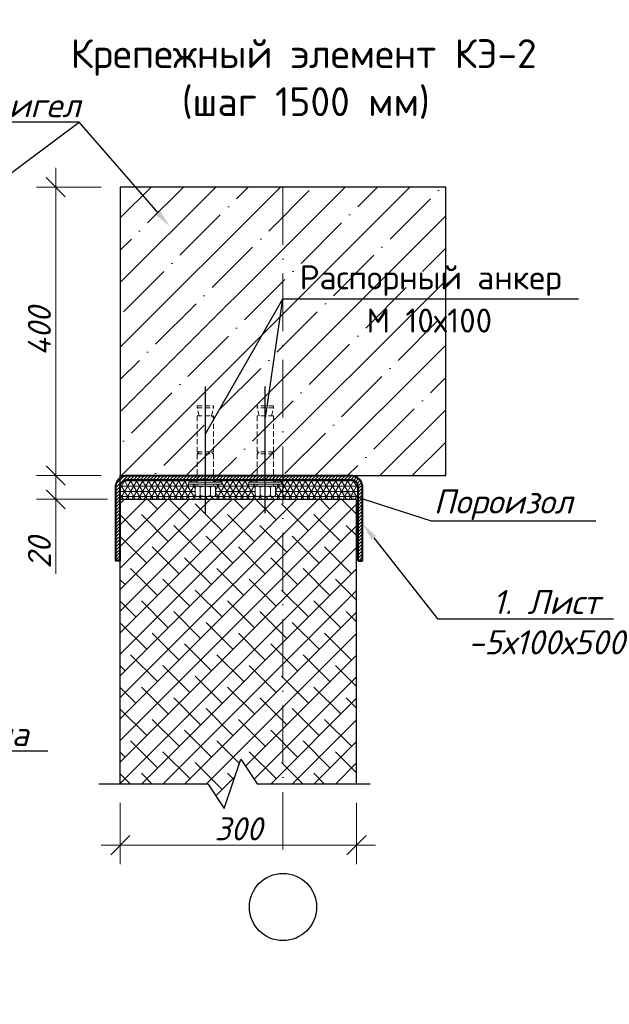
# Model space of a CAD drawing. Header units: millimetres. Extents: x 363306 to 7757304, y 1022887 to 1207196.
# Tile 314 of 656: x 1387425 to 1393567, y 1071800 to 1082055. Entities that reach past the tile are written whole.
import ezdxf
from ezdxf import colors
from ezdxf.entities.mleader import LeaderData, LeaderLine
from ezdxf.math import Vec2, Vec3

# ---------------------------------------------------------------- set-up
doc = ezdxf.new("R2010")
doc.units = ezdxf.units.MM
for name, pattern in [('20121203_alternatif_6$0$CURRENT_NRL LANDSCAPE_LOWER$0${ Leader Line}', [0]), ('ACAD_ISO10W100', [18, 12, -3, 0, -3]), ('HIDDEN', [0.375, 0.25, -0.125])]:
    doc.linetypes.add(name, pattern=pattern)
for name, color, linetype, lineweight in [('.', 7, 'Continuous', 15), ('k-devor 300', 250, '20121203_alternatif_6$0$CURRENT_NRL LANDSCAPE_LOWER$0${ Leader Line}', 30), ('shtrihovay', 202, 'HIDDEN', 13), ('выноски', 170, 'Continuous', 15), ('Линия ОС', 22, 'ACAD_ISO10W100', 9)]:
    doc.layers.add(name, color=color, linetype=linetype, lineweight=lineweight)
for name, color, linetype in [('0 @ 100', 7, 'Continuous'), ('kcd_tx', 7, 'Continuous'), ('shtrixovka', 7, 'Continuous'), ('Оси', 7, 'Continuous'), ('Штрих', 7, 'Continuous')]:
    doc.layers.add(name, color=color, linetype=linetype)
doc.styles.add('iso', font='isocpeur.TTF')
doc.styles.add('ISOCPEUR', font='isocpeur.TTF')
doc.styles.get("Standard").update_dxf_attribs({"font": 'isocpeui.ttf'})
doc.styles.add('ГОСТ 2.304', font='isocpeui.ttf')
doc.dimstyles.new('Санжар', dxfattribs={"dimtxt": 240, "dimasz": 200, "dimexe": 200, "dimexo": 200, "dimgap": 50, "dimtad": 1, "dimdec": 0, "dimtxsty": 'Standard', "dimblk": 'OBLIQUE', "dimcen": 2.5, "dimdle": 200, "dimclrd": 152, "dimclre": 152, "dimclrt": 152, "dimadec": 0, "dimazin": 0, "dimtfac": 1, "dimtdec": 0, "dimtmove": 0, "dimatfit": 3, "dimldrblk": 'OBLIQUE', "dimfxl": 0, "dimlwd": 0, "dimlwe": 0, "dimarcsym": 0})

# ---------------------------------------------------------------- blocks, each defined once
blk = doc.blocks.new('10')
at = {"ltscale": 0.5, "elevation": 592373653.4}
for points in [[(5406740.6, 185990.9), (5406740.6, 185830.9), (5406730.6, 185830.9), (5406730.6, 185990.9)], [(5406750.6, 185950.9), (5406750.6, 185870.9), (5406740.6, 185870.9), (5406740.6, 185950.9)]]:
    blk.add_lwpolyline(points, close=True, dxfattribs=at)
for points in [[(5406795.6, 185960.9), (5406755.6, 185960.9)], [(5406795.6, 185935.9), (5406755.6, 185935.9)], [(5406800.6, 185873.4), (5406800.6, 185948.4)], [(5406795.6, 185885.9), (5406755.6, 185885.9)], [(5406795.6, 185860.9), (5406755.6, 185860.9)]]:
    blk.add_lwpolyline(points, dxfattribs=at)
at = {"ltscale": 0.5}
for centre, radius, start, end in [((5406768.7, 185948.4, 592373653.4), 18.1, 136.3972, 223.6028), ((5406815.6, 185910.9, 592373653.4), 65, 157.3801, 202.6199), ((5406782.5, 185948.4, 592373653.4), 18.1, 316.3972, 43.6028), ((5406735.6, 185910.9, 592373653.4), 65, 337.3801, 22.6199), ((5406768.7, 185873.4, 592373653.4), 18.1, 136.3972, 223.6028), ((5406782.5, 185873.4, 592373653.4), 18.1, 316.3972, 43.6028)]:
    blk.add_arc(centre, radius, start, end, dxfattribs=at)
at = {"layer": 'shtrihovay', "ltscale": 100, "elevation": 592373653.4}
for points in [[(5406408.6, 185940.9), (5406368.6, 185950.9), (5406358.6, 185950.9)], [(5406358.6, 185950.9), (5406358.6, 185870.9)], [(5406368.6, 185950.9), (5406368.6, 185870.9)], [(5406583.6, 185950.9), (5406408.6, 185950.9)], [(5406408.6, 185950.9), (5406408.6, 185870.9)], [(5406730.6, 185950.9), (5406577.6, 185950.9)], [(5406583.6, 185950.9), (5406583.6, 185870.9)], [(5406593.6, 185950.9), (5406583.6, 185940.9)], [(5406593.6, 185950.9), (5406593.6, 185870.9)], [(5406408.6, 185880.9), (5406368.6, 185870.9), (5406358.6, 185870.9)], [(5406593.6, 185870.9), (5406583.6, 185880.9)], [(5406583.6, 185870.9), (5406408.6, 185870.9)], [(5406730.6, 185870.9), (5406577.6, 185870.9)]]:
    blk.add_lwpolyline(points, dxfattribs=at)
at = {"layer": 'Оси', "ltscale": 50}
blk.add_line((5406881.3, 185910.9, 592373653.4), (5406266, 185910.9, 592373653.4), dxfattribs=at)
blk = doc.blocks.new('_Oblique')
at = {"color": 0, "linetype": 'ByBlock', "lineweight": -2}
blk.add_line((-0.5, -0.5), (0.5, 0.5), dxfattribs=at)
blk = doc.blocks.new('*D1074')
at = {"layer": 'Defpoints', "color": 0, "lineweight": 25, "transparency": 16777216}
for p in [(1388473, 1080311), (1387800, 1077307), (1388473, 1077307)]:
    blk.add_point(p, dxfattribs=at)
at = {"layer": 'kcd_tx', "lineweight": 0, "transparency": 16777216}
for p, q in [((1387800, 1080511), (1387800, 1077107)), ((1388273, 1080311), (1387600, 1080311)), ((1388273, 1077307), (1387600, 1077307))]:
    blk.add_line(p, q, dxfattribs=at)
at = {"layer": 'kcd_tx', "lineweight": 0, "transparency": 16777216, "xscale": 200, "yscale": 200, "zscale": 200}
for p, rotation in [((1387800, 1080311), 90), ((1387800, 1077307), 270)]:
    blk.add_blockref('_Oblique', p, dxfattribs=dict(at, rotation=rotation))
at = {"layer": 'kcd_tx', "lineweight": 0, "transparency": 16777216, "insert": (1387630, 1078809), "char_height": 240, "attachment_point": 5, "rotation": 90, "bg_fill": 3, "box_fill_scale": 1.1, "bg_fill_color": 256, "bg_fill_true_color": 13158600, "bg_fill_transparency": 0}
blk.add_mtext('400', dxfattribs=at)
blk = doc.blocks.new('*D1075')
at = {"layer": 'Defpoints', "color": 0, "lineweight": 25, "transparency": 16777216}
for p in [(1388473, 1077307), (1387800, 1077060), (1388541, 1077060)]:
    blk.add_point(p, dxfattribs=at)
at = {"layer": 'kcd_tx', "lineweight": 0, "transparency": 16777216}
for p, q in [((1387800, 1077507), (1387800, 1076860)), ((1388273, 1077307), (1387600, 1077307)), ((1388341, 1077060), (1387600, 1077060)), ((1387800, 1076285), (1387800, 1077060))]:
    blk.add_line(p, q, dxfattribs=at)
at = {"layer": 'kcd_tx', "lineweight": 0, "transparency": 16777216, "xscale": 200, "yscale": 200, "zscale": 200}
for p, rotation in [((1387800, 1077307), 90), ((1387800, 1077060), 270)]:
    blk.add_blockref('_Oblique', p, dxfattribs=dict(at, rotation=rotation))
at = {"layer": 'kcd_tx', "lineweight": 0, "transparency": 16777216, "insert": (1387630, 1076503), "char_height": 240, "attachment_point": 5, "rotation": 90, "bg_fill": 3, "box_fill_scale": 1.1, "bg_fill_color": 256, "bg_fill_true_color": 13158600, "bg_fill_transparency": 0}
blk.add_mtext('20', dxfattribs=at)
blk = doc.blocks.new('*D1076')
at = {"layer": 'Defpoints', "color": 0, "lineweight": 25, "transparency": 16777216}
for p in [(1388473, 1074098), (1390933, 1074098), (1390933, 1073458)]:
    blk.add_point(p, dxfattribs=at)
at = {"layer": 'kcd_tx', "lineweight": 0, "transparency": 16777216}
for p, q in [((1388473, 1073898), (1388473, 1073258)), ((1390933, 1073898), (1390933, 1073258)), ((1388273, 1073458), (1391133, 1073458))]:
    blk.add_line(p, q, dxfattribs=at)
at = {"layer": 'kcd_tx', "lineweight": 0, "transparency": 16777216, "xscale": 200, "yscale": 200, "zscale": 200, "rotation": 180}
blk.add_blockref('_Oblique', (1388473, 1073458), dxfattribs=at)
at = {"layer": 'kcd_tx', "lineweight": 0, "transparency": 16777216, "xscale": 200, "yscale": 200, "zscale": 200}
blk.add_blockref('_Oblique', (1390933, 1073458), dxfattribs=at)
at = {"layer": 'kcd_tx', "lineweight": 0, "transparency": 16777216, "insert": (1389703, 1073628), "char_height": 240, "attachment_point": 5, "bg_fill": 3, "box_fill_scale": 1.1, "bg_fill_color": 256, "bg_fill_true_color": 13158600, "bg_fill_transparency": 0}
blk.add_mtext('300', dxfattribs=at)

msp = doc.modelspace()

# ---------------------------------------------------------------- hatches: boundary and pattern name
at = {"layer": '.'}
h = msp.add_hatch(dxfattribs=at)
h.set_pattern_fill('NET3', scale=17.124815)
h.set_pattern_definition([(0, (-1497753.693, 994769.607), (0, 54.3712887), []), (60, (-1497753.693, 994769.607), (-47.0869173, 27.1856444), []), (120, (-1497753.693, 994769.607), (-47.0869173, -27.1856444), [])])
edge = h.paths.add_edge_path()
edge.add_line((1388468.655, 1077190.059), (1388468.655, 1077060.264))
edge.add_line((1388468.655, 1077060.264), (1389359.158, 1077060.264))
edge.add_line((1389359.158, 1077060.264), (1389359.158, 1077088.506))
edge.add_line((1389359.158, 1077088.506), (1389278.885, 1077088.506))
edge.add_arc((1389278.885, 1077127.304), 38.798, 226.397181, 270, ccw=False)
edge.add_line((1389252.127, 1077099.209), (1389252.127, 1077184.833))
edge.add_arc((1389278.885, 1077156.737), 38.798, 97.9281418, 133.602819, ccw=False)
edge.add_line((1389273.533, 1077195.165), (1389273.533, 1077216.942))
edge.add_line((1389273.533, 1077216.942), (1389187.909, 1077216.942))
edge.add_line((1389187.909, 1077216.942), (1389187.909, 1077238.348))
edge.add_line((1389187.909, 1077238.348), (1389273.533, 1077238.348))
edge.add_line((1389273.533, 1077238.348), (1389273.533, 1077259.973))
edge.add_line((1389273.533, 1077259.973), (1388538.57, 1077259.973))
edge.add_arc((1388545.066, 1077183.562), 76.687, 94.8595256, 172.0568822)
edge = h.paths.add_edge_path()
edge.add_arc((1389903.563, 1077156.737), 38.798, 97.9281418, 133.602819, ccw=False)
edge.add_line((1389898.211, 1077195.165), (1389898.211, 1077216.942))
edge.add_line((1389898.211, 1077216.942), (1389812.587, 1077216.942))
edge.add_line((1389812.587, 1077216.942), (1389812.587, 1077238.348))
edge.add_line((1389812.587, 1077238.348), (1389898.211, 1077238.348))
edge.add_line((1389898.211, 1077238.348), (1389898.211, 1077259.973))
edge.add_line((1389898.211, 1077259.973), (1389444.782, 1077259.973))
edge.add_line((1389444.782, 1077259.973), (1389444.782, 1077238.348))
edge.add_line((1389444.782, 1077238.348), (1389530.406, 1077238.348))
edge.add_line((1389530.406, 1077238.348), (1389530.406, 1077216.942))
edge.add_line((1389530.406, 1077216.942), (1389444.782, 1077216.942))
edge.add_line((1389444.782, 1077216.942), (1389444.782, 1077195.165))
edge.add_arc((1389439.43, 1077156.737), 38.798, 46.397181, 82.0718582, ccw=False)
edge.add_line((1389466.188, 1077184.833), (1389466.188, 1077099.209))
edge.add_arc((1389439.43, 1077127.304), 38.798, 270, 313.602819, ccw=False)
edge.add_line((1389439.43, 1077088.506), (1389359.158, 1077088.506))
edge.add_line((1389359.158, 1077088.506), (1389359.158, 1077060.264))
edge.add_line((1389359.158, 1077060.264), (1389983.835, 1077060.264))
edge.add_line((1389983.835, 1077060.264), (1389983.835, 1077088.506))
edge.add_line((1389983.835, 1077088.506), (1389903.563, 1077088.506))
edge.add_arc((1389903.563, 1077127.304), 38.798, 226.397181, 270, ccw=False)
edge.add_line((1389876.805, 1077099.209), (1389876.805, 1077184.833))
edge = h.paths.add_edge_path()
edge.add_arc((1390874.349, 1077183.562), 76.687, 4.8595256, 85.1404744)
edge.add_line((1390880.845, 1077259.973), (1390069.459, 1077259.973))
edge.add_line((1390069.459, 1077259.973), (1390069.459, 1077238.348))
edge.add_line((1390069.459, 1077238.348), (1390155.084, 1077238.348))
edge.add_line((1390155.084, 1077238.348), (1390155.084, 1077216.942))
edge.add_line((1390155.084, 1077216.942), (1390069.459, 1077216.942))
edge.add_line((1390069.459, 1077216.942), (1390069.459, 1077195.165))
edge.add_arc((1390064.108, 1077156.737), 38.798, 46.397181, 82.0718582, ccw=False)
edge.add_line((1390090.865, 1077184.833), (1390090.865, 1077099.209))
edge.add_arc((1390064.108, 1077127.304), 38.798, 270, 313.602819, ccw=False)
edge.add_line((1390064.108, 1077088.506), (1389983.835, 1077088.506))
edge.add_line((1389983.835, 1077088.506), (1389983.835, 1077060.264))
edge.add_line((1389983.835, 1077060.264), (1390950.76, 1077060.264))
edge.add_line((1390950.76, 1077060.264), (1390950.76, 1077190.059))
at = {"layer": 'shtrixovka', "lineweight": 9, "true_color": 0xae4f24}
h = msp.add_hatch(dxfattribs=at)
h.set_pattern_fill('ANSI38', color=34, scale=50)
h.set_pattern_definition([(45, (-77614.96, -92272.53), (-112.253202, 112.253202), []), (135, (-77614.96, -92272.53), (-336.759605, 112.253202), [396.875, -238.125])])
h.paths.add_polyline_path([(1388472.767, 1077060.295), (1388472.767, 1076911.228), (1388472.767, 1074098.003), (1389384.573, 1074098.003), (1389555.822, 1073841.131), (1389727.07, 1074354.875), (1389898.318, 1074098.003), (1390932.534, 1074097.988), (1390932.534, 1077060.279)])
h.paths.add_polyline_path([(1390932.534, 1077060.279), (1390932.534, 1074097.988), (1390932.534, 1077060.279), (1389913.481, 1077060.264)], flags=17)
at = {"layer": 'выноски', "lineweight": 25}
h = msp.add_hatch(dxfattribs=at)
h.set_pattern_fill('LINE', scale=7.641093, angle=45)
h.set_pattern_definition([(45, (-1679568.312, 1459177.863), (-17.15474216, 17.15474216), [])])
edge = h.paths.add_edge_path()
edge.add_line((1390950.76, 1077190.059), (1390950.76, 1076419.453))
edge.add_line((1390950.76, 1076419.453), (1390996.606, 1076419.453))
edge.add_line((1390996.606, 1076419.453), (1390996.606, 1077191.777))
edge.add_arc((1390874.349, 1077183.562), 122.533, 3.8439529, 86.1560471)
edge.add_line((1390882.563, 1077305.82), (1388536.851, 1077305.82))
edge.add_arc((1388545.066, 1077183.562), 122.533, 93.8439529, 183.8439529)
edge.add_line((1388422.809, 1077175.348), (1388422.809, 1076419.453))
edge.add_line((1388422.809, 1076419.453), (1388468.655, 1076419.453))
edge.add_line((1388468.655, 1076419.453), (1388468.655, 1077177.066))
edge.add_arc((1388545.066, 1077183.562), 76.687, 94.8595256, 184.8595256, ccw=False)
edge.add_line((1388538.57, 1077259.973), (1390880.845, 1077259.973))
edge.add_arc((1390874.349, 1077183.562), 76.687, 4.8595256, 85.1404744, ccw=False)
at = {"layer": 'Штрих', "lineweight": 9, "ltscale": 100}
h = msp.add_hatch(dxfattribs=at)
h.set_pattern_fill('ANSI35', color=252, scale=75, style=0)
h.set_pattern_definition([(45, (68406.7, -741174.56), (-336.7596, 336.7596), []), (45, (68743.45, -741174.56), (-336.7596, 336.7596), [595.3125, -119.0625, 0, -119.0625])])
edge = h.paths.add_edge_path()
edge.add_line((1391862.504, 1077306.861), (1391862.504, 1080311.494))
edge.add_line((1391862.504, 1080311.494), (1388472.767, 1080311.494))
edge.add_line((1388472.767, 1080311.494), (1388472.767, 1077306.861))
edge.add_line((1388472.767, 1077306.861), (1391834.652, 1077306.861))

# ---------------------------------------------------------------- linework, layer by layer
at = {"color": 5, "lineweight": 40}
for p, q in [((1388468.655, 1076419.453), (1388422.809, 1076419.453)), ((1390950.76, 1076419.453), (1390996.606, 1076419.453))]:
    msp.add_line(p, q, dxfattribs=at)
at = {"lineweight": 25}
for points in [[(1389359.158, 1077740.319), (1390167.635, 1079146.083)], [(1389983.835, 1077906.354), (1390167.635, 1079146.083)], [(1390167.635, 1079146.083), (1393246.423, 1079146.083)]]:
    msp.add_lwpolyline(points, dxfattribs=at)
at = {"color": 5, "lineweight": 40}
for points in [[(1390882.563, 1077305.82), (1388536.851, 1077305.82)], [(1388422.809, 1077191.777), (1388422.809, 1076419.453)], [(1388468.655, 1077190.059), (1388468.655, 1076419.453)], [(1390880.845, 1077259.973), (1388538.57, 1077259.973)], [(1390950.76, 1076419.453), (1390950.76, 1077190.059)], [(1390996.606, 1076419.453), (1390996.606, 1077191.777)]]:
    msp.add_lwpolyline(points, dxfattribs=at)
msp.add_lwpolyline([(1388250.345, 1074098.003), (1389384.573, 1074098.003), (1389555.822, 1073841.131), (1389727.07, 1074354.875), (1389898.318, 1074098.003), (1391075.995, 1074098.003)])
for centre, radius, start, end in [((1388545.066, 1077183.562), 122.533, 86.1560471, 183.8439529), ((1390874.349, 1077183.562), 122.533, 356.1560471, 93.8439529), ((1388545.066, 1077183.562), 76.687, 85.1404745, 184.8595255), ((1390874.349, 1077183.562), 76.687, 355.1404745, 94.8595256)]:
    msp.add_arc(centre, radius, start, end, dxfattribs=at)
at = {"layer": 'k-devor 300', "color": 7, "lineweight": 30, "ltscale": 20}
msp.add_lwpolyline([(1391862.504, 1077306.861), (1391862.504, 1080311.494), (1388472.767, 1080311.494), (1388472.767, 1077306.861)], close=True, dxfattribs=at)
for points in [[(1388472.767, 1077060.264), (1388472.767, 1077306.861)], [(1388472.767, 1077060.264), (1390934.927, 1077060.264)], [(1388472.767, 1074098.003), (1388472.767, 1077060.264)], [(1390932.534, 1074098.003), (1390932.534, 1077060.264)]]:
    msp.add_lwpolyline(points, dxfattribs=at)
msp.add_circle((1390167.635, 1072813.148), 350, dxfattribs=at)
at = {"layer": 'Линия ОС', "color": 244, "linetype": 'ACAD_ISO10W100', "lineweight": 9, "ltscale": 50, "true_color": 0x991b1e}
msp.add_lwpolyline([(1390167.635, 1080311.494), (1390167.635, 1073163.148)], dxfattribs=at)

# ---------------------------------------------------------------- block references
at = {"layer": 'выноски', "yscale": 2.140601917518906, "zscale": 2.140601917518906}
for p, xscale, rotation in [((1787320.463, 12650896.261), -2.140601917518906, 90), ((992022.53, 12650896.261), 2.140601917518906, 270)]:
    msp.add_blockref('10', p, dxfattribs=dict(at, xscale=xscale, rotation=rotation))

# ---------------------------------------------------------------- texts
at = {"lineweight": 9, "attachment_point": 1, "style": 'iso'}
for s, insert, char_height, width in [('\\pi1764.372;{\\fISOCPEUR|b0|i1|c204|p34;Примерных вид для\\P\\pi488.236;стена монтажа (Газоблок)}', (954613.151, 1083015.009), 400, 9717.00309), ('\\pi1764.372;{\\fISOCPEUR|b0|i1|c204|p34;Примерных вид для\\P\\pi488.236;стена монтажа (Газоблок)}', (999613.151, 1083015.009), 400, 9717.00309), ('\\pi1764.372;{\\fISOCPEUR|b0|i1|c204|p34;Примерных вид для\\P\\pi488.236;стена монтажа (Газоблок)}', (1044613.151, 1083015.009), 400, 9717.00309), ('\\pi457.168;{\\LГоризонтальная} \\P\\pi1121.108;сетка ГС-2', (1374921.9, 1081456.843), 400, 5098.88054), ('\\pi457.16754;{\\LГоризонтальная} \\P\\pi1088.83421;сетка ГС-3', (1375420.972, 1075790.643), 400, 5098.88054), ('\\pi457.168;{\\LГоризонтальная} \\P\\pi1088.684;сетка ГС-1', (1226021.103, 1074406.224, 0), 300, 5098.88054), ('\\pi457.168;{\\LГоризонтальная} \\P\\pi1088.684;сетка ГС-1', (1135481.247, 1074142.755, 0), 300, 5098.88054), ('\\pi457.168;{\\LГоризонтальная} \\P\\pi1088.684;сетка ГС-1', (1270481.247, 1074142.755, 0), 300, 5098.88054)]:
    msp.add_mtext(s, dxfattribs=dict(at, insert=insert, char_height=char_height, width=width))
at = {"lineweight": 25, "char_height": 250, "attachment_point": 1}
for s, insert, width in [('\\fISOCPEUR|b0|i0|c0|p34;\\W1.0000000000;\\T1.0000000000;\\o\\lРаспорный анкер', (1390342.635, 1079496.083), 2775), ('\\fISOCPEUR|b0|i0|c0|p34;\\W1.0000000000;\\T1.0000000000;\\o\\lМ 10х100', (1391037.522, 1079046.083), 1425)]:
    msp.add_mtext(s, dxfattribs=dict(at, insert=insert, width=width))
at = {"layer": '0 @ 100', "color": 7, "insert": (761996.908, 1075986.433), "char_height": 318.940213, "width": 19697.5359, "attachment_point": 4, "style": 'ГОСТ 2.304'}
msp.add_mtext('\\pi5457.36288;{\\fISOCPEUR|b1|i1|c204|p34;Характеристика участка строительства:\\P\\pi0;\\P}Расчетная зимняя температура воздух 15 °С.\\PСкоростной напор ветра   - 38кг/м2.\\PВес снегового покрова    - 50кг/м2.\\PКлассификация зданий по функциональной пожарной опасности - Ф 4.1 \\PКоэффициент надежности по назначению - 0.95\\P\\P^IПроектом разработано подъёмник для мало мобильных граждан населения грузоподъемностью 250 кг. скоростью 0,25 см/с. Двери шахт подъёмника противопожарные с пределом огнестойкости El 30. Подъёмники оборудованы кабинами габаритами 1500х1500 мм, ширина дверей кабины обеспечивает проезд инвалидной коляски. Для экстренных случаев подъёмник оснащен дополнительным аккумулятором и механическим спуском для безопасного спуска пассажира в нулевую отметку. Так же в дверях подъёмника установлены замки датчики которые открываются с ключевыми картами, чтобы открыть двери подъёмника.\\P^IС внешней и внутренней стороны наружных стен предусмотрено обшивка из аквапанелей толщиной 12,5мм с утеплением из минераловатной ваты на кварцевой основе, А =0,040 Вт/мС, толщиной 100мм. (по теплотехническому расчету). Наружная отделка из органическое стекло.\\P^IПодрядчик обязан предоставить заказчику сертификаты соответствия и пожарной безопасности на фасадную систему и все применяемые в данной системе материалы и изделия.\\PКонструкции, изделия и материалы применены по действующим стандартам, ТУ, сертификатам. На путях эвакуации используются отделочные материалы, соответствующие требованиям п. 5.25 ШНК 2.01.02-04.\\PОтделка стен с внутренней стороны окраска водоэмульсионными красками светлых тонов. Во внутренней и наружной отделке использованы современные отделочные материалы используемые на территории Республики Узбекистан.\\P^IКрыша - скатная из металлических профилированных листов с полимерными покрытиями с обеих сторон толщ.0,55мм по металлическим конструкциям.\\P^IПо периметру наружных стен устраивается бетонная отмостка. Бетон кл.В 7,5 шириной 1000 мм, толщиной 50 мм по гравийному основанию толщиной 100 мм -150 мм.\\P^IВсе строительно-монтажные работы вести согласно указаний соответствующих строительных норм и проекта производства работ (П.П.Р.) на основании ШНК 3.01.01 - 03 и КМК 3.01.02 - 00.', dxfattribs=at)

# ---------------------------------------------------------------- leaders
ml = msp.add_multileader_mtext('Standard')
ml.set_content('{\\fISOCPEUR|b0|i1|c204|p34;Ригел}', color=256, style='ISOCPEUR')
ml.set_leader_properties()
ml.build(insert=Vec2(0, 0))
ml.multileader.update_dxf_attribs({"text_left_attachment_type": 6, "text_right_attachment_type": 6, "dogleg_length": 0.209, "arrow_head_size": 188.682, "scale": 100})
ctx = ml.context
ctx.base_point, ctx.scale, ctx.char_height, ctx.arrow_head_size, ctx.landing_gap_size, ctx.plane_origin = Vec3(1387117.127, 1080988.906), 100, 251.57628, 188.682, 0, Vec3(1385571.669, 1082352.357)
ctx.left_attachment, ctx.right_attachment, ctx.text_align_type = 6, 6, 1
notes = []
notes.append((ctx, [(1, (1, 1, 0), (1388043.023, 1080988.906), (-1, 0), 0.209, [(0, [(1386451.85, 1079801.039)], 0, []), (1, [(1388989.587, 1079899.695)], 0, [])])]))
ctx.mtext.insert, ctx.mtext.alignment, ctx.mtext.flow_direction = Vec3(1387579.97, 1081290.797), 2, 5
ml = msp.add_multileader_mtext('Standard')
ml.set_content('{\\fISOCPEUR|b0|i1|c204|p34;Пороизол}', color=256, style='ISOCPEUR')
ml.set_leader_properties()
ml.build(insert=Vec2(0, 0))
ml.multileader.update_dxf_attribs({"text_left_attachment_type": 6, "text_right_attachment_type": 6, "dogleg_length": 0.208, "arrow_head_size": 188.682, "scale": 100})
ctx = ml.context
ctx.base_point, ctx.scale, ctx.char_height, ctx.arrow_head_size, ctx.landing_gap_size, ctx.plane_origin = Vec3(1391731.283, 1076835.071, 1268036178.448), 100, 251.57628, 188.682, 0, Vec3(1394349.256, 1077368.755, 1268036178.448)
ctx.left_attachment, ctx.right_attachment, ctx.text_align_type = 6, 6, 1
notes.append((ctx, [(1, (1, 1, 0), (1391710.333, 1076835.071, 1268036178.448), (1, 0), 20.95, [(0, [(1390734.289, 1077150.705, 1268036178.448)], 0, [])])]))
ctx.mtext.insert, ctx.mtext.alignment, ctx.mtext.flow_direction = Vec3(1392461.14, 1077162.12, 1268036178.448), 2, 5
ml = msp.add_multileader_mtext('Standard')
ml.set_content('\\pxi1.90618;{\\fISOCPEUR|b0|i1|c204|p34;1. Лист\\P-5х100х500}', color=256, style='ISOCPEUR')
ml.set_leader_properties()
ml.build(insert=Vec2(0, 0))
ml.multileader.update_dxf_attribs({"text_left_attachment_type": 6, "text_right_attachment_type": 6, "dogleg_length": 0.208, "arrow_head_size": 188.682, "scale": 100})
ctx = ml.context
ctx.base_point, ctx.scale, ctx.char_height, ctx.arrow_head_size, ctx.landing_gap_size, ctx.plane_origin = Vec3(1391799.622, 1075813.961), 100, 251.57628, 188.682, 0, Vec3(1388160.909, 1076625.318)
ctx.left_attachment, ctx.right_attachment, ctx.text_align_type = 6, 6, 1
notes.append((ctx, [(1, (1, 1, 0), (1391778.672, 1075813.961), (1, 0), 20.95, [(0, [(1390996.606, 1076805.615)], 0, [])])]))
ctx.mtext.insert, ctx.mtext.alignment, ctx.mtext.flow_direction = Vec3(1392670.609, 1076115.853), 2, 5
ml = msp.add_multileader_mtext('Standard')
ml.set_content('{\\fISOCPEUR|b0|i1|c204|p34;Колонна}', color=256, style='ISOCPEUR')
ml.set_leader_properties()
ml.build(insert=Vec2(0, 0))
ml.multileader.update_dxf_attribs({"text_left_attachment_type": 6, "text_right_attachment_type": 6, "dogleg_length": 0.209, "arrow_head_size": 188.682, "scale": 100})
ctx = ml.context
ctx.base_point, ctx.scale, ctx.char_height, ctx.arrow_head_size, ctx.landing_gap_size, ctx.plane_origin = Vec3(1386235.285, 1074439.677), 100, 251.57628, 188.682, 0, Vec3(1387018.876, 1079025.356)
ctx.left_attachment, ctx.right_attachment, ctx.text_align_type = 6, 6, 1
notes.append((ctx, [(0, (1, 1, 0), (1386214.335, 1074439.677), (1, 0), 20.95, [(0, [(1386022.19, 1075940.372)], 0, [])])]))
ctx.mtext.insert, ctx.mtext.width, ctx.mtext.alignment, ctx.mtext.flow_direction = Vec3(1386881.379, 1074741.568), 2359.8993, 2, 5
for ctx, leaders in notes:
    for number, flags, end, landing, length, lines in leaders:
        leader = LeaderData()
        leader.index, (leader.has_last_leader_line, leader.has_dogleg_vector, leader.attachment_direction) = number, flags
        leader.last_leader_point, leader.dogleg_vector, leader.dogleg_length = Vec3(end), Vec3(landing), length
        for number, points, colour, breaks in lines:
            line = LeaderLine()
            line.index, line.vertices, line.color, line.breaks = number, Vec3.list(points), colors.encode_raw_color(colour), breaks
            leader.lines.append(line)
        ctx.leaders.append(leader)

# ---------------------------------------------------------------- next in the draw order: dimensions: what is measured, and where the dimension line sits
at = {"layer": 'kcd_tx', "color": 18, "lineweight": 0, "true_color": 0x000000}
dim = msp.add_linear_dim(base=(1387800.048, 1077306.861), p1=(1388472.767, 1080311.494), p2=(1388472.767, 1077306.861), angle=90, text='400', dimstyle='Санжар', override={"dimlfac": 0.2, "dimclrd": 256, "dimclre": 256, "dimclrt": 256, "dimtmove": 1, "dimfxl": 1.25, "dimtfill": 1, "dimarcsym": 2}, dxfattribs=at)
dim.commit()
dim.dimension.update_dxf_attribs({"geometry": '*D1074', "text_midpoint": (1387630.048, 1078809.178)})
dim = msp.add_linear_dim(base=(1390932.534, 1073457.748), p1=(1388472.767, 1074098.003), p2=(1390932.534, 1074098.003), text='300', dimstyle='Санжар', override={"dimlfac": 0.2, "dimclrd": 256, "dimclre": 256, "dimclrt": 256, "dimtmove": 1, "dimfxl": 1.25, "dimtfill": 1, "dimarcsym": 2}, dxfattribs=at)
dim.commit()
dim.dimension.update_dxf_attribs({"geometry": '*D1076', "text_midpoint": (1389702.65, 1073627.748)})

# ---------------------------------------------------------------- next in the draw order: texts
at = {"lineweight": 9, "insert": (1387921.372, 1081851.487), "char_height": 300, "width": 5098.88054, "attachment_point": 1, "style": 'iso'}
msp.add_mtext('\\pi35.34936;Крепежный элемент КЭ-2 \\P\\pi1192.62209;(шаг 1500 мм)', dxfattribs=at)

# ---------------------------------------------------------------- next in the draw order: dimensions: what is measured, and where the dimension line sits
at = {"layer": 'kcd_tx', "color": 18, "lineweight": 0, "true_color": 0x000000}
dim = msp.add_linear_dim(base=(1387800.048, 1077060.264), p1=(1388472.767, 1077306.861), p2=(1388540.721, 1077060.264), angle=90, text='20', dimstyle='Санжар', override={"dimlfac": 0.2, "dimclrd": 256, "dimclre": 256, "dimclrt": 256, "dimtmove": 1, "dimfxl": 1.25, "dimtfill": 1, "dimarcsym": 2}, dxfattribs=at)
dim.commit()
dim.dimension.update_dxf_attribs({"geometry": '*D1075', "text_midpoint": (1387800.048, 1076502.582), "dimtype": 160})

doc.saveas('drawing.dxf')
